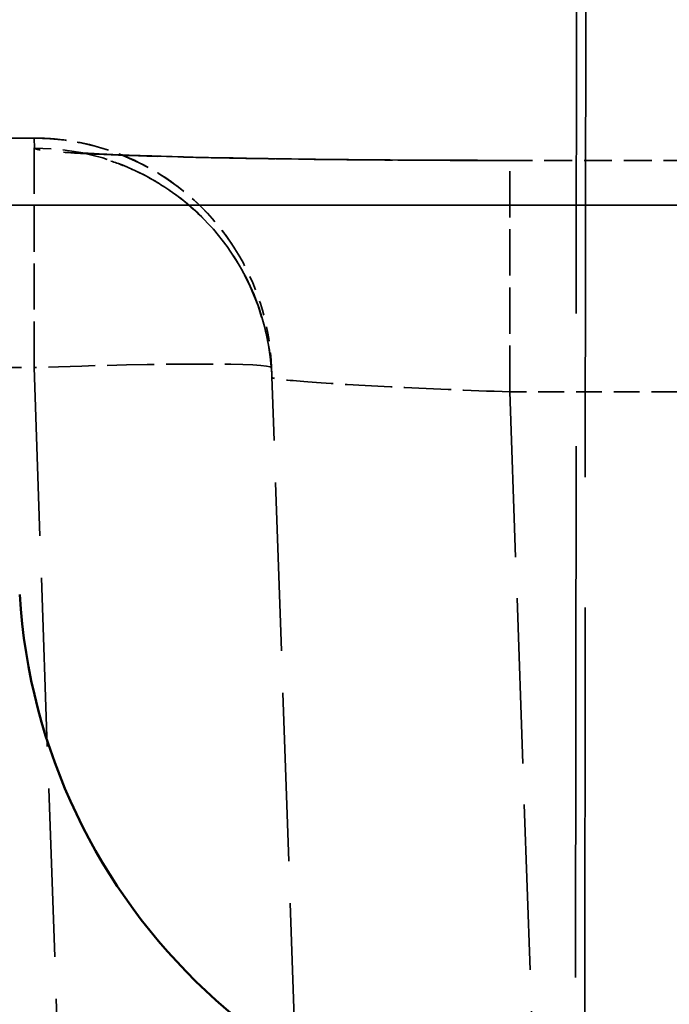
# Model space of a CAD drawing. Header units: millimetres. Extents: x 3367 to 6255, y 2001 to 4216.
# Tile 525 of 765: x 4948.61 to 4954.08, y 2682.93 to 2691.22. Entities that reach past the tile are written whole.
import ezdxf

# ---------------------------------------------------------------- set-up
doc = ezdxf.new("R2010")
doc.units = ezdxf.units.MM
doc.linetypes.add('DASHED', pattern=[0.2067, 0.1654, -0.0413])
for name, color, linetype, lineweight in [('Sichtbare Kanten(DIN)', 7, 'Continuous', 50), ('Verdeckte Kanten(DIN)', 7, 'DASHED', 35), ('Verdeckte tangentiale Kanten(DIN)', 7, 'DASHED', 35)]:
    doc.layers.add(name, color=color, linetype=linetype, lineweight=lineweight)

msp = doc.modelspace()

# ---------------------------------------------------------------- linework, layer by layer
at = {"layer": 'Sichtbare Kanten(DIN)'}
msp.add_arc((4953.59722, 2686.68855), 5, 183.542195, 356.457805, dxfattribs=at)
at = {"layer": 'Verdeckte Kanten(DIN)', "ltscale": 1.891956}
msp.add_line((4948.72824, 2690.21995), (4946.24483, 2690.21995), dxfattribs=at)
at = {"layer": 'Verdeckte Kanten(DIN)', "ltscale": 1.419541}
msp.add_line((4954.59691, 2690.03257), (4952.73356, 2690.03257), dxfattribs=at)
at = {"layer": 'Verdeckte Kanten(DIN)', "ltscale": 6.651665}
msp.add_line((4954.58375, 2689.65587), (4945.85301, 2689.65587), dxfattribs=at)
at = {"layer": 'Verdeckte Kanten(DIN)', "ltscale": 8.570876}
msp.add_line((4951.11939, 2677.05365), (4950.72702, 2688.28975), dxfattribs=at)
at = {"layer": 'Verdeckte Kanten(DIN)', "ltscale": 0.744945}
msp.add_ellipse((4948.72824, 2688.21995), major_axis=(1.99878, 0.0698), ratio=0.9996569, start_param=0, end_param=0.4889524, dxfattribs=at)
at = {"layer": 'Verdeckte Kanten(DIN)', "ltscale": 0.02542}
msp.add_ellipse((4948.73113, 2688.13718), major_axis=(1.99878, 0.0698), ratio=0.9996569, start_param=0, end_param=0.016748, dxfattribs=at)
at = {"layer": 'Verdeckte Kanten(DIN)', "ltscale": 1.597874}
msp.add_open_spline([(4948.72827, 2690.21994), (4948.72835, 2690.21994), (4948.72842, 2690.21994), (4948.72865, 2690.21994), (4948.72881, 2690.21994), (4948.7339, 2690.21993), (4948.73885, 2690.21991), (4948.75367, 2690.2198), (4948.76355, 2690.21964), (4948.817, 2690.21841), (4948.86056, 2690.21596), (4948.96188, 2690.20693), (4949.01961, 2690.19924), (4949.28619, 2690.15196), (4949.49222, 2690.08055), (4949.84149, 2689.89159), (4949.99302, 2689.78014), (4950.23921, 2689.53975), (4950.34082, 2689.4132), (4950.43548, 2689.26159), (4950.44597, 2689.24419), (4950.4568, 2689.22564), (4950.45804, 2689.22352), (4950.45933, 2689.22129), (4950.45958, 2689.22086), (4950.45986, 2689.22038), (4950.45994, 2689.22024), (4950.46001, 2689.22011), (4950.46003, 2689.22008), (4950.46003, 2689.22008)], degree=3, knots=[0, 0, 0, 0, 0.00002316, 0.00002316, 0.00006948, 0.00006948, 0.00155177, 0.00155177, 0.00451642, 0.00451642, 0.01759157, 0.01759157, 0.0350321, 0.0350321, 0.09881232, 0.09881232, 0.15417496, 0.15417496, 0.20204042, 0.20204042, 0.20803986, 0.20803986, 0.20879617, 0.20879617, 0.20898469, 0.20898469, 0.20907883, 0.20907883, 0.20913731, 0.20913731, 0.20913731, 0.20913731], dxfattribs=at)
at = {"layer": 'Verdeckte Kanten(DIN)', "ltscale": 6.397792}
msp.add_open_spline([(4950.72845, 2688.24043), (4950.71742, 2688.45244), (4950.67146, 2688.66522), (4950.51727, 2689.06163), (4950.40603, 2689.24981), (4950.13546, 2689.57548), (4949.97247, 2689.71744), (4949.71287, 2689.88012), (4949.6256, 2689.92601), (4949.47098, 2689.99351), (4949.40258, 2690.01853), (4949.30017, 2690.05029), (4949.26265, 2690.06049), (4949.1849, 2690.0795), (4949.14784, 2690.08676), (4949.09868, 2690.09544), (4949.08303, 2690.09771), (4949.0619, 2690.10062), (4949.05743, 2690.10107), (4949.05743, 2690.10107), (4949.05758, 2690.10106), (4949.0608, 2690.10072), (4949.07778, 2690.09909), (4949.14498, 2690.09404), (4949.21077, 2690.08997), (4949.41348, 2690.07994), (4949.57148, 2690.07381), (4949.98714, 2690.06111), (4950.26633, 2690.05468), (4950.90391, 2690.04373), (4951.27535, 2690.0393), (4952.00718, 2690.0339), (4952.37203, 2690.03255), (4952.73356, 2690.03255)], degree=3, knots=[0, 0, 0, 0, 0.06377676, 0.06377676, 0.12783078, 0.12783078, 0.19128119, 0.19128119, 0.22128188, 0.22128188, 0.24462004, 0.24462004, 0.25910944, 0.25910944, 0.27866952, 0.27866952, 0.29572515, 0.29572515, 0.31468953, 0.31468953, 0.31811928, 0.31811928, 0.35323826, 0.35323826, 0.41148941, 0.41148941, 0.4981877, 0.4981877, 0.60862411, 0.60862411, 0.72850573, 0.72850573, 0.8369662, 0.8369662, 0.8369662, 0.8369662], dxfattribs=at)
at = {"layer": 'Verdeckte tangentiale Kanten(DIN)', "ltscale": 27.030689}
msp.add_line((4953.2648, 2660.80808), (4953.30521, 2702.706), dxfattribs=at)
at = {"layer": 'Verdeckte tangentiale Kanten(DIN)', "ltscale": 26.50209}
msp.add_line((4953.38348, 2702.706), (4953.3437, 2661.62742), dxfattribs=at)
at = {"layer": 'Verdeckte tangentiale Kanten(DIN)', "ltscale": 1.891956}
for p, q in [((4948.72824, 2690.21927), (4946.24483, 2690.21927)), ((4946.24483, 2688.28975), (4948.72824, 2688.28975))]:
    msp.add_line(p, q, dxfattribs=at)
at = {"layer": 'Verdeckte tangentiale Kanten(DIN)', "ltscale": 2.340223}
msp.add_line((4948.72824, 2688.28975), (4948.72824, 2690.21995), dxfattribs=at)
at = {"layer": 'Verdeckte tangentiale Kanten(DIN)', "ltscale": 2.408932}
msp.add_line((4948.73113, 2690.1365), (4948.72824, 2690.21927), dxfattribs=at)
at = {"layer": 'Verdeckte tangentiale Kanten(DIN)', "ltscale": 2.35352}
msp.add_line((4952.73356, 2688.08492), (4952.73356, 2690.03257), dxfattribs=at)
at = {"layer": 'Verdeckte tangentiale Kanten(DIN)', "ltscale": 1.419505}
msp.add_line((4954.59686, 2690.03188), (4952.73356, 2690.03188), dxfattribs=at)
at = {"layer": 'Verdeckte tangentiale Kanten(DIN)', "ltscale": 6.651074}
msp.add_line((4945.85379, 2689.65656), (4954.58375, 2689.65656), dxfattribs=at)
at = {"layer": 'Verdeckte tangentiale Kanten(DIN)', "ltscale": 8.570876}
msp.add_line((4948.72824, 2688.28975), (4949.12061, 2677.05365), dxfattribs=at)
at = {"layer": 'Verdeckte tangentiale Kanten(DIN)', "ltscale": 8.40574}
msp.add_line((4952.73356, 2688.08492), (4953.11848, 2677.06238), dxfattribs=at)
at = {"layer": 'Verdeckte tangentiale Kanten(DIN)', "ltscale": 1.315906}
msp.add_line((4954.46088, 2688.08492), (4952.73356, 2688.08492), dxfattribs=at)
at = {"layer": 'Verdeckte tangentiale Kanten(DIN)', "ltscale": 1.595197}
msp.add_ellipse((4948.72824, 2688.21995), major_axis=(-1.99878, -0.0698), ratio=0.9996569, start_param=3.630545, end_param=4.6774944, dxfattribs=at)
at = {"layer": 'Verdeckte tangentiale Kanten(DIN)', "ltscale": 2.314722}
msp.add_ellipse((4948.73113, 2688.13718), major_axis=(1.99878, 0.0698), ratio=0.9996569, start_param=0.016748, end_param=1.5359017, dxfattribs=at)
at = {"layer": 'Verdeckte tangentiale Kanten(DIN)', "ltscale": 2.391557}
msp.add_ellipse((4948.72824, 2688.21995), major_axis=(1.99878, 0.0698), ratio=0.0348783, start_param=0, end_param=1.5695784, dxfattribs=at)
at = {"layer": 'Verdeckte tangentiale Kanten(DIN)', "ltscale": 24.834347}
msp.add_open_spline([(4954.8996, 2702.72349), (4954.69139, 2702.57286), (4954.48317, 2702.42227), (4954.27444, 2702.27249), (4954.05638, 2702.11602), (4953.83776, 2701.96044), (4953.61875, 2701.80552), (4953.18076, 2701.49572), (4952.74118, 2701.18853), (4952.29999, 2700.88401), (4951.41769, 2700.27501), (4950.529, 2699.67663), (4949.63478, 2699.08772), (4947.84595, 2697.90966), (4946.03502, 2696.7695), (4944.20767, 2695.65856), (4942.37947, 2694.54711), (4940.53482, 2693.46493), (4938.6786, 2692.40245), (4937.07571, 2691.48498), (4935.4642, 2690.58222), (4933.84676, 2689.68847), (4933.59126, 2689.54729), (4933.33562, 2689.40635), (4933.07986, 2689.26562), (4931.65009, 2688.4789), (4930.2165, 2687.69894), (4928.78201, 2686.92073), (4928.33588, 2686.67871), (4927.88966, 2686.43683), (4927.44342, 2686.19493), (4925.5625, 2685.17533), (4923.68103, 2684.15551), (4921.81289, 2683.11508), (4920.916, 2682.61557), (4920.02222, 2682.11129), (4919.1319, 2681.5997), (4919.09465, 2681.57829), (4919.0574, 2681.55687), (4919.02015, 2681.53544), (4918.09526, 2681.00321), (4917.16882, 2680.46036), (4916.25206, 2679.91253), (4915.79195, 2679.63758), (4915.33427, 2679.36139), (4914.8784, 2679.0835), (4914.42147, 2678.80497), (4913.96634, 2678.52473), (4913.51228, 2678.24217), (4913.05864, 2677.95988), (4912.60607, 2677.67526), (4912.15418, 2677.38814), (4911.92877, 2677.24492), (4911.70353, 2677.10107), (4911.47827, 2676.95623), (4911.25344, 2676.81166), (4911.0286, 2676.6661), (4910.80463, 2676.52105)], degree=3, knots=[23.9065712, 23.9065712, 23.9065712, 23.9065712, 24.6744157, 24.6744157, 24.6744157, 25.47657, 25.47657, 25.47657, 27.0807016, 27.0807016, 27.0807016, 30.2887276, 30.2887276, 30.2887276, 36.7061776, 36.7061776, 36.7061776, 43.1266107, 43.1266107, 43.1266107, 48.6707596, 48.6707596, 48.6707596, 49.5465464, 49.5465464, 49.5465464, 54.4424487, 54.4424487, 54.4424487, 55.9650708, 55.9650708, 55.9650708, 62.3829253, 62.3829253, 62.3829253, 65.464099, 65.464099, 65.464099, 65.5930013, 65.5930013, 65.5930013, 68.7932708, 68.7932708, 68.7932708, 70.3994346, 70.3994346, 70.3994346, 72.0093333, 72.0093333, 72.0093333, 73.6177564, 73.6177564, 73.6177564, 74.4200501, 74.4200501, 74.4200501, 75.2208205, 75.2208205, 75.2208205, 75.2208205], dxfattribs=at)
at = {"layer": 'Verdeckte tangentiale Kanten(DIN)', "ltscale": 24.473045}
msp.add_open_spline([(4918.17733, 2667.01983), (4920.28743, 2669.08834), (4922.39311, 2671.1614), (4924.49503, 2673.23822), (4926.41704, 2675.13729), (4928.33591, 2677.0395), (4930.2522, 2678.94427), (4930.80283, 2679.49159), (4931.35325, 2680.03912), (4931.90347, 2680.58685), (4934.36851, 2683.04073), (4936.8296, 2685.49861), (4939.28787, 2687.95924), (4941.74616, 2690.4199), (4944.20163, 2692.88331), (4946.65551, 2695.34827), (4947.8825, 2696.58079), (4949.10908, 2697.81369), (4950.33533, 2699.0468), (4951.55388, 2700.27217), (4952.7721, 2701.49774), (4953.99046, 2702.72345)], degree=3, knots=[60.272108, 60.272108, 60.272108, 60.272108, 69.1391042, 69.1391042, 69.1391042, 77.2471352, 77.2471352, 77.2471352, 79.5768958, 79.5768958, 79.5768958, 90.0144633, 90.0144633, 90.0144633, 100.4521036, 100.4521036, 100.4521036, 105.6710996, 105.6710996, 105.6710996, 110.8573157, 110.8573157, 110.8573157, 110.8573157], dxfattribs=at)
at = {"layer": 'Verdeckte tangentiale Kanten(DIN)', "ltscale": 4.785365}
msp.add_open_spline([(4952.73356, 2690.03188), (4952.43436, 2690.03188), (4952.13525, 2690.03278), (4951.84357, 2690.03452), (4951.62482, 2690.03582), (4951.41011, 2690.0376), (4951.20276, 2690.03985), (4951.13363, 2690.04059), (4951.06532, 2690.04139), (4950.99791, 2690.04224), (4950.72831, 2690.04564), (4950.4734, 2690.04983), (4950.23938, 2690.0547), (4950.12236, 2690.05714), (4950.01055, 2690.05975), (4949.90472, 2690.06252), (4949.7989, 2690.06528), (4949.69905, 2690.06821), (4949.60574, 2690.07127), (4949.41913, 2690.07738), (4949.25865, 2690.08405), (4949.12864, 2690.0911), (4949.09613, 2690.09286), (4949.06553, 2690.09465), (4949.03689, 2690.09646), (4948.951, 2690.10188), (4948.88275, 2690.10749), (4948.8327, 2690.11322), (4948.76597, 2690.12084), (4948.73142, 2690.12867), (4948.73113, 2690.1365)], degree=3, knots=[-12.5632746, -12.5632746, -12.5632746, -12.5632746, -11.6661588, -11.6661588, -11.6661588, -10.993353, -10.993353, -10.993353, -10.7690431, -10.7690431, -10.7690431, -9.8719274, -9.8719274, -9.8719274, -9.4233682, -9.4233682, -9.4233682, -8.9748117, -8.9748117, -8.9748117, -8.0776959, -8.0776959, -8.0776959, -7.8533898, -7.8533898, -7.8533898, -7.1805802, -7.1805802, -7.1805802, -6.2834645, -6.2834645, -6.2834645, -6.2834645], dxfattribs=at)
at = {"layer": 'Verdeckte tangentiale Kanten(DIN)', "ltscale": 2.394673}
msp.add_open_spline([(4952.73356, 2688.08492), (4952.38406, 2688.09709), (4951.68558, 2688.12629), (4950.91795, 2688.17306), (4950.73023, 2688.19784), (4950.72991, 2688.20698)], degree=3, dxfattribs=at)

doc.saveas('drawing.dxf')
